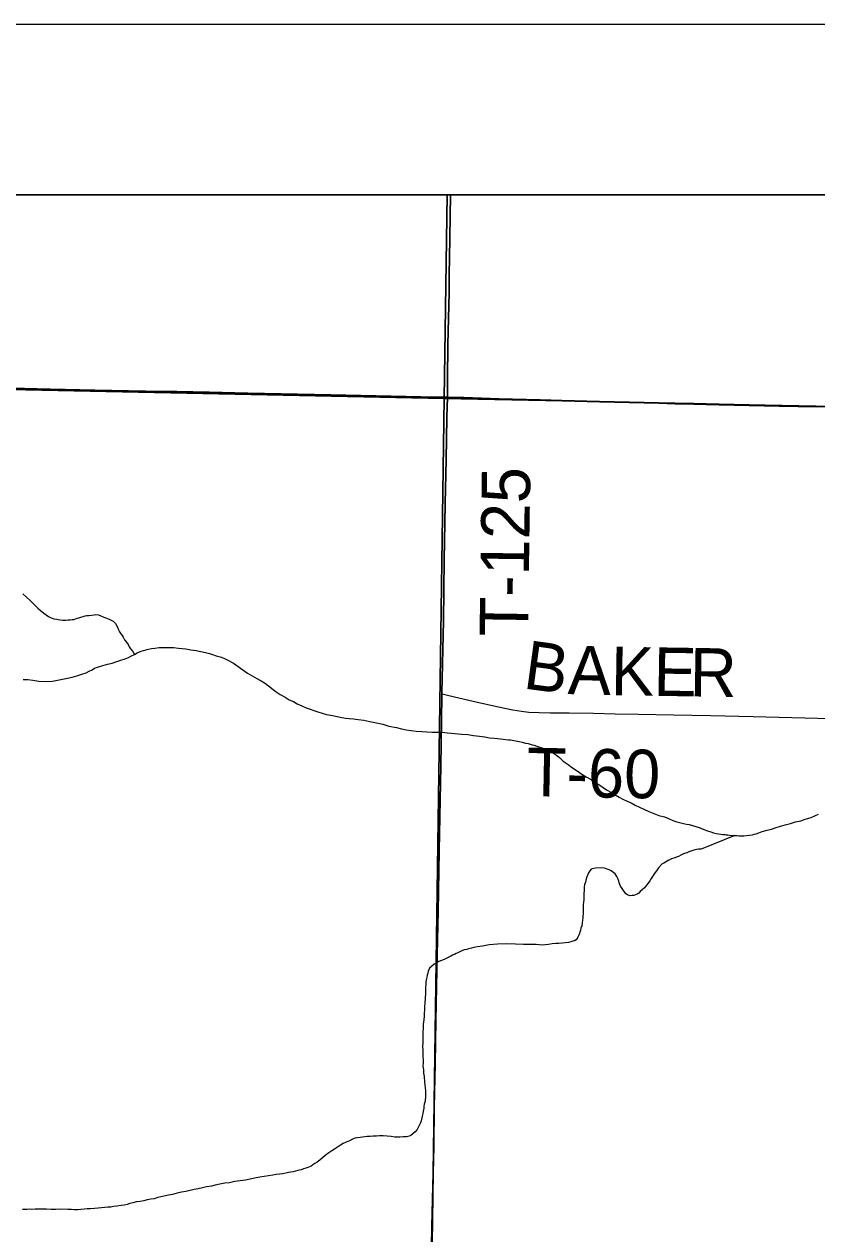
# Model space of a CAD drawing. Extents: x 2.4 to 73.1, y 4.5 to 25.6.
# Drawn here: x 30.338 to 30.803, y 24.177 to 24.885 of the extents above; entities that cross this region are included whole.
import ezdxf

# ---------------------------------------------------------------- set-up
doc = ezdxf.new("R2010")
doc.units = 0
for name, color, linetype in [('GM_X_Interchange_Ramps', 7, 'Continuous'), ('GM_X_Minor_River', 7, 'Continuous'), ('GM_X_Section', 7, 'Continuous'), ('GM_X_Township', 7, 'Continuous'), ('GM_X_Township_Road', 7, 'Continuous'), ('GM_X_Township_Road_Text', 7, 'Continuous'), ('GM_X_US_Shield', 7, 'Continuous'), ('SH_Cut_Line', 7, 'Continuous'), ('SH_Data', 7, 'Continuous')]:
    doc.layers.add(name, color=color, linetype=linetype)

msp = doc.modelspace()

# ---------------------------------------------------------------- linework, layer by layer
at = {"layer": 'GM_X_Interchange_Ramps'}
for points in [[(30.31568, 24.67234), (30.35359, 24.67148), (30.3797, 24.6709), (30.40952, 24.6703), (30.42786, 24.67001), (30.44682, 24.66961), (30.46951, 24.66918), (30.51799, 24.66821), (30.57082, 24.66688), (30.58636, 24.66677), (30.58639, 24.67747), (30.58666, 24.69767), (30.58727, 24.72813), (30.5873, 24.7387), (30.58746, 24.74833), (30.58773, 24.76014), (30.58809, 24.78522), (29.49738, 24.78522)], [(33.56842, 24.78522), (30.58809, 24.78522), (30.58773, 24.76014), (30.58746, 24.74833), (30.5873, 24.7387), (30.58727, 24.72813), (30.58666, 24.69767), (30.58639, 24.67747), (30.58636, 24.66677), (30.59596, 24.66651), (30.61647, 24.66583), (30.64071, 24.66524), (30.65345, 24.66487), (30.67552, 24.66431), (30.69293, 24.66385), (30.71003, 24.66348), (30.71966, 24.66318), (30.73054, 24.663), (30.74546, 24.66263), (30.78058, 24.66183), (30.80265, 24.66137), (30.84897, 24.66027)], [(30.57702, 24.16897), (30.57722, 24.18122), (30.57834, 24.22783), (30.57867, 24.25084), (30.5791, 24.27632), (30.57959, 24.30181), (30.58013, 24.33165), (30.58095, 24.36582), (30.5816, 24.40126), (30.5824, 24.45068), (30.58289, 24.47679), (30.58311, 24.4932), (30.58311, 24.49357), (30.584, 24.53581), (30.58449, 24.57157), (30.58507, 24.60452), (30.58561, 24.63031), (30.58609, 24.65486), (30.58636, 24.66677), (30.57082, 24.66688), (30.51799, 24.66821), (30.46951, 24.66918), (30.44682, 24.66961), (30.42786, 24.67001), (30.40952, 24.6703), (30.3797, 24.6709), (30.35359, 24.67148), (30.31568, 24.67234)]]:
    msp.add_lwpolyline(points, dxfattribs=at)
at = {"layer": 'GM_X_Minor_River'}
for points in [[(30.33771, 24.55154), (30.34184, 24.54767), (30.34334, 24.54632), (30.34483, 24.54478), (30.34633, 24.54323), (30.34783, 24.54207), (30.3499, 24.54032), (30.35121, 24.53935), (30.35272, 24.53838), (30.35385, 24.53779), (30.35479, 24.53721), (30.35574, 24.537), (30.35745, 24.53678), (30.3584, 24.53658), (30.35953, 24.53637), (30.36105, 24.53616), (30.36276, 24.53613), (30.3641, 24.5363), (30.36543, 24.53628), (30.36657, 24.53645), (30.36753, 24.53662), (30.36848, 24.53699), (30.36944, 24.53735), (30.37039, 24.53753), (30.37154, 24.53789), (30.37288, 24.53825)], [(30.37288, 24.53825), (30.37421, 24.53861), (30.37517, 24.53878), (30.37631, 24.53895), (30.37784, 24.53912), (30.37936, 24.53928), (30.38031, 24.53946), (30.38202, 24.53924), (30.38334, 24.53865), (30.38504, 24.53786), (30.38618, 24.53747), (30.38731, 24.53707), (30.38826, 24.53667), (30.39052, 24.5355), (30.39183, 24.53415), (30.39313, 24.53203), (30.39367, 24.5305), (30.39423, 24.52936), (30.39497, 24.5282), (30.39572, 24.52724), (30.39646, 24.52609), (30.39719, 24.52456), (30.39831, 24.52321), (30.39924, 24.52187), (30.39998, 24.52052), (30.40073, 24.51937), (30.40203, 24.51783), (30.40296, 24.51611)], [(30.33787, 24.50137), (30.34053, 24.50133), (30.34357, 24.5009), (30.34699, 24.50047), (30.35174, 24.5002), (30.35497, 24.50034), (30.36375, 24.5021), (30.36642, 24.50282), (30.36929, 24.50353), (30.37215, 24.50444), (30.37464, 24.50535), (30.37656, 24.50627), (30.37828, 24.507), (30.37963, 24.50793), (30.38192, 24.50884), (30.38441, 24.50956), (30.38727, 24.51027), (30.38994, 24.51099), (30.39262, 24.5119), (30.3951, 24.51262), (30.39759, 24.51353), (30.3995, 24.51426), (30.40123, 24.51518), (30.40296, 24.51611), (30.40468, 24.51703), (30.40698, 24.51794), (30.40832, 24.5183), (30.40927, 24.51866), (30.41023, 24.51903), (30.41118, 24.5192), (30.4129, 24.51956), (30.415, 24.51971), (30.41747, 24.52005), (30.42014, 24.5202), (30.4228, 24.52016), (30.42584, 24.52011), (30.42888, 24.51968), (30.43306, 24.51942), (30.43609, 24.51881), (30.43913, 24.51838), (30.44197, 24.51776), (30.44462, 24.51715), (30.4469, 24.51654), (30.44879, 24.51594), (30.45087, 24.51534), (30.45314, 24.51473), (30.45541, 24.51394), (30.45768, 24.51276), (30.46107, 24.511), (30.4637, 24.50905), (30.46653, 24.50711), (30.46916, 24.50517), (30.47199, 24.5036), (30.47462, 24.50204), (30.47726, 24.50067), (30.47971, 24.49911)], [(30.47971, 24.49911), (30.4861, 24.49425), (30.48835, 24.49251), (30.49137, 24.49094), (30.49363, 24.48957), (30.49609, 24.4884), (30.49835, 24.48722), (30.501, 24.48604), (30.50364, 24.48485), (30.50591, 24.48406), (30.50818, 24.48326), (30.51045, 24.48246), (30.51291, 24.48166), (30.51556, 24.48086), (30.51897, 24.48024), (30.52181, 24.47962), (30.52447, 24.4792), (30.52675, 24.47878), (30.52883, 24.47856), (30.5313, 24.47833), (30.53396, 24.47791), (30.53737, 24.47747), (30.54098, 24.47684), (30.54477, 24.47602), (30.54856, 24.4752), (30.55196, 24.47401), (30.55651, 24.47318), (30.55936, 24.47256), (30.5622, 24.47194), (30.56505, 24.47152), (30.56808, 24.47109), (30.57131, 24.47085), (30.57435, 24.4708), (30.57739, 24.47056), (30.58025, 24.47052), (30.58329, 24.47047), (30.58633, 24.47023), (30.59069, 24.46978), (30.59449, 24.46934), (30.59829, 24.46909), (30.60171, 24.46865), (30.60512, 24.46822), (30.60835, 24.46778), (30.611, 24.46717), (30.61366, 24.46694), (30.61575, 24.46691), (30.61746, 24.46669), (30.61898, 24.46647), (30.6205, 24.46626), (30.6222, 24.46604), (30.62334, 24.46602), (30.62827, 24.46499), (30.63017, 24.46458), (30.63206, 24.46417), (30.63358, 24.46396), (30.63472, 24.46356), (30.63604, 24.46316), (30.63718, 24.46295), (30.63869, 24.46236), (30.63983, 24.46196), (30.64115, 24.46156), (30.64229, 24.46116), (30.64342, 24.46076), (30.64474, 24.46017), (30.64587, 24.45958), (30.6472, 24.45899), (30.64852, 24.45821), (30.65021, 24.45704), (30.65209, 24.45568), (30.65415, 24.45356), (30.65716, 24.45161), (30.6596, 24.44967), (30.66243, 24.44791), (30.66506, 24.44597), (30.6677, 24.44441), (30.67015, 24.44304), (30.67203, 24.44187), (30.67372, 24.4407), (30.67561, 24.43953), (30.67749, 24.43817), (30.67956, 24.43681), (30.68239, 24.43524), (30.68465, 24.43388), (30.68691, 24.43251), (30.68917, 24.43133), (30.69162, 24.43016), (30.69389, 24.42917), (30.69634, 24.4278), (30.69879, 24.42662), (30.70144, 24.42544), (30.70427, 24.42406), (30.70729, 24.42287), (30.71013, 24.42169), (30.71354, 24.42087), (30.7158, 24.41989), (30.71845, 24.41889), (30.72072, 24.4181), (30.72299, 24.41749), (30.7247, 24.41708), (30.7264, 24.41668), (30.72792, 24.41646)], [(30.72792, 24.41646), (30.73379, 24.41466), (30.73662, 24.41347), (30.7387, 24.41268), (30.74059, 24.41208), (30.7423, 24.41148), (30.74382, 24.41127), (30.74533, 24.41105), (30.74647, 24.41084), (30.74761, 24.41064), (30.74875, 24.41062), (30.7497, 24.41041), (30.75065, 24.4104), (30.75159, 24.41019), (30.75292, 24.40998), (30.75463, 24.40995), (30.75578, 24.40993), (30.75711, 24.40991), (30.75825, 24.40989), (30.75996, 24.40987), (30.76339, 24.41019), (30.7651, 24.41035), (30.76606, 24.41072), (30.7672, 24.41108), (30.76873, 24.41163), (30.77065, 24.41235), (30.7737, 24.41307), (30.77618, 24.41379), (30.77886, 24.41469), (30.78154, 24.41541), (30.78421, 24.41632), (30.78727, 24.41703), (30.79032, 24.41793), (30.79338, 24.41864), (30.79587, 24.41955), (30.79797, 24.42008), (30.7995, 24.42063), (30.80199, 24.42173), (30.80371, 24.42246)], [(30.75463, 24.40995), (30.73588, 24.40246), (30.73473, 24.4021), (30.7334, 24.40193), (30.73225, 24.40176), (30.7313, 24.40159), (30.73015, 24.40123), (30.72901, 24.40086), (30.72767, 24.40051), (30.72652, 24.39995), (30.7246, 24.39923), (30.72307, 24.39849), (30.72173, 24.39775), (30.72058, 24.39739), (30.71905, 24.39665), (30.71752, 24.3963), (30.71599, 24.39556), (30.71503, 24.39501), (30.71311, 24.3939), (30.71215, 24.39334), (30.71002, 24.3911), (30.70885, 24.38941), (30.70749, 24.38753), (30.70691, 24.38659), (30.70574, 24.3849), (30.70496, 24.38339), (30.70398, 24.38208), (30.70301, 24.38095), (30.70185, 24.37945), (30.7005, 24.37814), (30.69934, 24.37721), (30.69838, 24.37628), (30.69742, 24.37572), (30.69646, 24.37517), (30.6955, 24.3748), (30.69455, 24.37482), (30.69322, 24.37465), (30.69189, 24.37524), (30.69076, 24.37583), (30.68946, 24.37775), (30.68872, 24.3789), (30.68779, 24.38025), (30.68724, 24.3814), (30.68687, 24.38235), (30.6867, 24.3833), (30.68615, 24.38483), (30.6856, 24.38598), (30.68467, 24.38752), (30.68373, 24.3881), (30.68223, 24.38927), (30.6811, 24.38985), (30.67996, 24.39025), (30.67902, 24.39065), (30.67807, 24.39085), (30.67636, 24.39107), (30.67312, 24.39093), (30.67217, 24.39076), (30.67064, 24.39021), (30.66968, 24.38928), (30.6689, 24.38815), (30.6685, 24.38721), (30.6681, 24.38588), (30.6677, 24.38456), (30.66729, 24.38267), (30.6667, 24.38135), (30.66648, 24.37983), (30.66646, 24.3785), (30.66645, 24.37755), (30.66624, 24.37622), (30.66621, 24.37489), (30.66619, 24.37356), (30.66617, 24.37223), (30.66615, 24.3709), (30.66594, 24.36939), (30.66592, 24.36806), (30.6659, 24.36673), (30.66587, 24.3654), (30.66585, 24.36407), (30.66564, 24.36274), (30.66562, 24.3616), (30.66542, 24.36047), (30.6652, 24.35895), (30.66498, 24.35705), (30.66458, 24.35573), (30.66437, 24.35459), (30.66397, 24.35346), (30.66377, 24.35251), (30.66337, 24.35157), (30.66278, 24.35044), (30.66181, 24.34893), (30.66085, 24.34838), (30.65989, 24.34802), (30.65856, 24.34766), (30.65722, 24.3473), (30.6517, 24.34682), (30.64979, 24.34666), (30.6477, 24.3465), (30.6456, 24.34615), (30.64369, 24.346), (30.64179, 24.34584), (30.63837, 24.34608)], [(30.63837, 24.34608), (30.63495, 24.34614), (30.63096, 24.3462), (30.6262, 24.34628), (30.62107, 24.34655), (30.61575, 24.34644), (30.61079, 24.34595), (30.60679, 24.34526), (30.60393, 24.34473), (30.60183, 24.34439), (30.60049, 24.34403), (30.59878, 24.34368), (30.59763, 24.34331), (30.5961, 24.34296), (30.59476, 24.34241), (30.59361, 24.34186), (30.59246, 24.34131), (30.59151, 24.34094), (30.59055, 24.34039), (30.5894, 24.33984), (30.58825, 24.33929), (30.5871, 24.33873), (30.58595, 24.33818), (30.58441, 24.33745), (30.58288, 24.33671), (30.58135, 24.33617), (30.57981, 24.33524), (30.57866, 24.33469), (30.57693, 24.3332), (30.57577, 24.33227), (30.57499, 24.33057), (30.57478, 24.32943), (30.57457, 24.32829), (30.57436, 24.32697), (30.57395, 24.32545), (30.57374, 24.32413), (30.57372, 24.32261), (30.5735, 24.32109), (30.57348, 24.31938), (30.57345, 24.31767), (30.57317, 24.31179), (30.57295, 24.30989), (30.57291, 24.3078), (30.57269, 24.30591), (30.57267, 24.3042), (30.57244, 24.30211), (30.57221, 24.29945), (30.57217, 24.29698), (30.57195, 24.29509), (30.57192, 24.29338), (30.57189, 24.29129), (30.57185, 24.28863), (30.57181, 24.28635), (30.57197, 24.28426), (30.57194, 24.28236), (30.57191, 24.28046), (30.57207, 24.27875), (30.57204, 24.27685), (30.57201, 24.27495), (30.57236, 24.27285), (30.57232, 24.27076), (30.57268, 24.26886), (30.57282, 24.26582), (30.57316, 24.26372), (30.57333, 24.2622), (30.5735, 24.26067), (30.57348, 24.25935), (30.57346, 24.2584), (30.57344, 24.25745), (30.57343, 24.25631), (30.57322, 24.25536), (30.57321, 24.25441), (30.5728, 24.25271), (30.57259, 24.25138), (30.57257, 24.25024), (30.57237, 24.24929), (30.57216, 24.24835), (30.57195, 24.24721), (30.57155, 24.2457), (30.57134, 24.24456), (30.57093, 24.24286), (30.57053, 24.24172), (30.56994, 24.24059), (30.56935, 24.23927), (30.56857, 24.23776), (30.56741, 24.23645), (30.5649, 24.23421), (30.56394, 24.23385), (30.56241, 24.23349), (30.56051, 24.23352), (30.55842, 24.23337), (30.55557, 24.23341), (30.55329, 24.23364), (30.55101, 24.23387), (30.54873, 24.23409), (30.54664, 24.23413), (30.54474, 24.23397), (30.54283, 24.23381), (30.54112, 24.23365), (30.53941, 24.23367), (30.53788, 24.23351)], [(30.53788, 24.23351), (30.53655, 24.23334), (30.53521, 24.23317), (30.5335, 24.23301), (30.53235, 24.23265), (30.53082, 24.2321), (30.52891, 24.23118), (30.52699, 24.23045), (30.52527, 24.22953), (30.52373, 24.2286), (30.522, 24.22749), (30.52027, 24.22638), (30.51854, 24.22527), (30.51681, 24.22415), (30.51469, 24.22248), (30.51315, 24.22117), (30.51161, 24.21987), (30.51007, 24.21875), (30.50872, 24.21782), (30.50757, 24.21708), (30.50661, 24.21634), (30.50546, 24.21598), (30.50451, 24.21561), (30.50336, 24.21506), (30.50202, 24.2147), (30.50068, 24.21415), (30.49877, 24.2138), (30.49725, 24.21345), (30.49591, 24.21309), (30.49457, 24.21273), (30.49324, 24.21256), (30.49171, 24.21221), (30.48999, 24.21185), (30.4879, 24.2117), (30.48599, 24.21135), (30.48408, 24.211), (30.47646, 24.20979), (30.4736, 24.20927), (30.47073, 24.20874), (30.46806, 24.20822), (30.46501, 24.20769), (30.46177, 24.20737), (30.45872, 24.20665), (30.45586, 24.20632), (30.453, 24.2058), (30.45033, 24.20527), (30.44804, 24.20455), (30.44518, 24.20421), (30.44289, 24.20368), (30.4404, 24.20296), (30.43793, 24.20262), (30.43564, 24.20208), (30.43316, 24.20155), (30.43048, 24.20103), (30.428, 24.2005), (30.42533, 24.19978), (30.42285, 24.19925), (30.42018, 24.19872), (30.41674, 24.19802), (30.41464, 24.19729), (30.41254, 24.19694), (30.41044, 24.1966), (30.40853, 24.19606), (30.40644, 24.19571), (30.40415, 24.19537), (30.40205, 24.19483), (30.40033, 24.19448), (30.3988, 24.19393), (30.39689, 24.19358), (30.39518, 24.19323), (30.3927, 24.19289), (30.39079, 24.19273), (30.38908, 24.19238), (30.38736, 24.19222), (30.38565, 24.19205), (30.38374, 24.19189), (30.38184, 24.19173), (30.37955, 24.19158), (30.37727, 24.19143), (30.37537, 24.19127), (30.37365, 24.1911), (30.37156, 24.19095), (30.36984, 24.19078), (30.36794, 24.19082), (30.36604, 24.19085), (30.36395, 24.19088), (30.35882, 24.19115), (30.35672, 24.19099), (30.35425, 24.19103), (30.3514, 24.19108), (30.34855, 24.19112), (30.34475, 24.19118), (30.34284, 24.19102), (30.34151, 24.19105), (30.33999, 24.19088), (30.33885, 24.1909), (30.33751, 24.19092)]]:
    msp.add_lwpolyline(points, dxfattribs=at)
at = {"layer": 'GM_X_Section'}
for points in [[(30.08467, 24.67635), (30.5844, 24.66605), (30.57744, 24.17117), (30.5773, 24.16549), (30.06297, 24.17498)], [(30.5844, 24.66605), (31.05951, 24.65669), (31.08697, 24.65587), (31.08271, 24.15506), (30.57744, 24.17117)]]:
    msp.add_lwpolyline(points, close=True, dxfattribs=at)
at = {"layer": 'GM_X_Township'}
msp.add_lwpolyline([(30.84897, 24.66027), (30.80265, 24.66137), (30.78058, 24.66183), (30.74546, 24.66263), (30.73054, 24.663), (30.71966, 24.66318), (30.71003, 24.66348), (30.69293, 24.66385), (30.67552, 24.66431), (30.65345, 24.66487), (30.64071, 24.66524), (30.61647, 24.66583), (30.59596, 24.66651), (30.58636, 24.66677), (30.58609, 24.65486), (30.58561, 24.63031), (30.58507, 24.60452), (30.58449, 24.57157), (30.584, 24.53581), (30.58311, 24.49357), (30.58311, 24.4932), (30.58289, 24.47679), (30.5824, 24.45068), (30.5816, 24.40126), (30.58095, 24.36582), (30.58013, 24.33165), (30.57959, 24.30181), (30.5791, 24.27632), (30.57867, 24.25084), (30.57834, 24.22783), (30.57722, 24.18122), (30.57702, 24.16897)], dxfattribs=at)
at = {"layer": 'GM_X_Township_Road'}
for points in [[(30.58648, 24.6665), (30.58651, 24.67719), (30.58678, 24.6974), (30.58739, 24.72785), (30.58742, 24.73842), (30.58758, 24.74806), (30.58785, 24.75987), (30.58821, 24.78522)], [(30.08404, 24.677), (30.09732, 24.67664), (30.11876, 24.67616), (30.16321, 24.67531), (30.18124, 24.67502), (30.21355, 24.67432), (30.25955, 24.67329), (30.3158, 24.67206), (30.35371, 24.6712), (30.37981, 24.67062), (30.40964, 24.67003), (30.42798, 24.66973), (30.44694, 24.66933), (30.46963, 24.6689), (30.51811, 24.66794), (30.57094, 24.6666), (30.58648, 24.6665)], [(30.58323, 24.49292), (30.58323, 24.49329), (30.58411, 24.53553), (30.58461, 24.5713), (30.58519, 24.60424), (30.58573, 24.63003), (30.58621, 24.65458), (30.58648, 24.6665)], [(30.58648, 24.6665), (30.59608, 24.66623), (30.61658, 24.66555), (30.64083, 24.66497), (30.65357, 24.6646), (30.67564, 24.66403), (30.69305, 24.66357), (30.71014, 24.6632), (30.71977, 24.66291), (30.73066, 24.66272), (30.74557, 24.66235), (30.7807, 24.66155), (30.80277, 24.66109)], [(30.5803, 24.33338), (30.58107, 24.36555), (30.58172, 24.40099), (30.58252, 24.4504), (30.58301, 24.47651), (30.58323, 24.49292)], [(30.58323, 24.49292), (30.58564, 24.49242), (30.58716, 24.4921), (30.60471, 24.488), (30.61622, 24.48534), (30.62474, 24.48359), (30.62965, 24.48281), (30.63398, 24.48234), (30.64018, 24.48196), (30.64671, 24.48181), (30.65757, 24.48185), (30.67182, 24.4816), (30.68456, 24.48131), (30.69823, 24.4811), (30.71874, 24.48065), (30.74049, 24.48032), (30.76535, 24.4797), (30.81072, 24.47854)], [(30.57714, 24.16869), (30.57734, 24.18094), (30.57846, 24.22756), (30.57879, 24.25056), (30.57921, 24.27605), (30.57971, 24.30153), (30.58025, 24.33137), (30.5803, 24.33338)]]:
    msp.add_lwpolyline(points, dxfattribs=at)
at = {"layer": 'GM_X_US_Shield'}
for points in [[(30.58627, 24.78522), (30.08527, 24.78522), (30.08467, 24.67635), (30.5844, 24.66605)], [(31.06177, 24.78522), (30.58627, 24.78522), (30.5844, 24.66605), (31.05951, 24.65669)]]:
    msp.add_lwpolyline(points, close=True, dxfattribs=at)
at = {"layer": 'SH_Cut_Line'}
msp.add_lwpolyline([(36.29738, 24.78522), (29.49738, 24.78522)], dxfattribs=at)
at = {"layer": 'SH_Data'}
msp.add_line((29.39738, 24.88522), (36.39738, 24.88522), dxfattribs=at)
msp.add_lwpolyline([(29.49738, 24.78522), (36.29738, 24.78522), (36.29738, 17.98522), (29.49738, 17.98522)], close=True, dxfattribs=at)

# ---------------------------------------------------------------- texts
at = {"layer": 'GM_X_Township_Road_Text'}
for s, height, rotation, p in [('T-125', 0.028409, 89.18803, (30.63355, 24.5264)), ('B', 0.02841, 352.28388, (30.63009, 24.49626)), ('A', 0.02841, 358.58311, (30.65661, 24.49285)), ('K', 0.02841, 359.11504, (30.68189, 24.49223)), ('E', 0.02841, 359.11283, (30.70689, 24.49184)), ('R', 0.02841, 359.1101, (30.72813, 24.49151)), ('T-60', 0.028409, 358.9513, (30.63266, 24.43308))]:
    msp.add_text(s, height=height, rotation=rotation, dxfattribs=at).set_placement(p)

doc.saveas('drawing.dxf')
